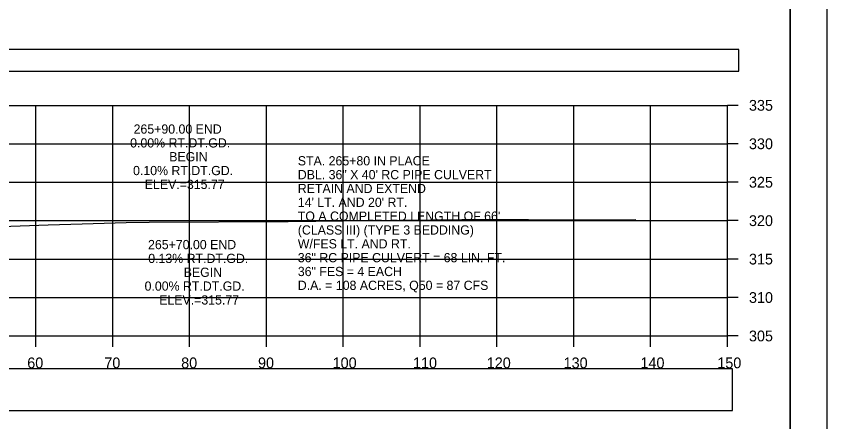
# Model space of a CAD drawing. Extents: x 1376273 to 1384221, y 378927 to 384592.
# Drawn here: x 1380615.3 to 1380720.8, y 382993 to 383045.8 of the extents above; entities that cross this region are included whole.
import ezdxf

# ---------------------------------------------------------------- set-up
doc = ezdxf.new("R2010")
doc.units = 0
for name, color, linetype in [('R_Axis', 7, 'Continuous'), ('R_Axis Annot', 7, 'Continuous'), ('R_Border', 7, 'Continuous'), ('R_Exist Surface', 7, 'Continuous'), ('R_Grid', 7, 'Continuous'), ('R_No Plot', 7, 'Continuous'), ('R_Xsect Elev', 7, 'Continuous')]:
    doc.layers.add(name, color=color, linetype=linetype)

msp = doc.modelspace()

# ---------------------------------------------------------------- linework, layer by layer
at = {"layer": 'R_Axis'}
for p, q in [((1380707.84, 383004.21), (1380707.84, 383034.21)), ((1380709.24, 383034.21), (1380707.84, 383034.21)), ((1380709.24, 383029.21), (1380707.84, 383029.21)), ((1380709.24, 383024.21), (1380707.84, 383024.21)), ((1380709.24, 383019.21), (1380707.84, 383019.21)), ((1380709.24, 383014.21), (1380707.84, 383014.21)), ((1380709.24, 383009.21), (1380707.84, 383009.21)), ((1380407.84, 383004.21), (1380707.84, 383004.21)), ((1380617.84, 383002.81), (1380617.84, 383004.21)), ((1380627.84, 383002.81), (1380627.84, 383004.21)), ((1380637.84, 383002.81), (1380637.84, 383004.21)), ((1380647.84, 383002.81), (1380647.84, 383004.21)), ((1380657.84, 383002.81), (1380657.84, 383004.21)), ((1380667.84, 383002.81), (1380667.84, 383004.21)), ((1380677.84, 383002.81), (1380677.84, 383004.21)), ((1380687.84, 383002.81), (1380687.84, 383004.21)), ((1380697.84, 383002.81), (1380697.84, 383004.21)), ((1380707.84, 383002.81), (1380707.84, 383004.21)), ((1380709.24, 383004.21), (1380707.84, 383004.21))]:
    msp.add_line(p, q, dxfattribs=at)
at = {"layer": 'R_Axis Annot'}
for points in [[(1380407.51, 383038.65), (1380709.31, 383038.65), (1380709.31, 383041.47), (1380407.51, 383041.47)], [(1380406.83, 382994.52), (1380708.52, 382994.52), (1380708.52, 382999.93), (1380406.83, 382999.93)]]:
    msp.add_lwpolyline(points, close=True, dxfattribs=at)
at = {"layer": 'R_Border'}
msp.add_line((1380716.02, 382889.21), (1380716.02, 383094.67), dxfattribs=at)
at = {"layer": 'R_Exist Surface'}
msp.add_lwpolyline([(1380603.6, 383018.11), (1380619.46, 383018.67), (1380623.86, 383018.79), (1380629.59, 383018.96), (1380632.59, 383019), (1380650.69, 383019.12), (1380665.13, 383019.29), (1380673.28, 383019.38), (1380681.97, 383019.36), (1380694.79, 383019.32), (1380695.9, 383019.36)], dxfattribs=at)
at = {"layer": 'R_Grid'}
for p, q in [((1380407.84, 383034.21), (1380707.84, 383034.21)), ((1380617.84, 383004.21), (1380617.84, 383034.21)), ((1380627.84, 383004.21), (1380627.84, 383034.21)), ((1380637.84, 383004.21), (1380637.84, 383034.21)), ((1380647.84, 383004.21), (1380647.84, 383034.21)), ((1380657.84, 383004.21), (1380657.84, 383034.21)), ((1380667.84, 383004.21), (1380667.84, 383034.21)), ((1380677.84, 383004.21), (1380677.84, 383034.21)), ((1380687.84, 383004.21), (1380687.84, 383034.21)), ((1380697.84, 383004.21), (1380697.84, 383034.21)), ((1380707.84, 383004.21), (1380707.84, 383034.21)), ((1380407.84, 383029.21), (1380707.84, 383029.21)), ((1380407.84, 383024.21), (1380707.84, 383024.21)), ((1380407.84, 383019.21), (1380707.84, 383019.21)), ((1380407.84, 383014.21), (1380707.84, 383014.21)), ((1380407.84, 383009.21), (1380707.84, 383009.21)), ((1380407.84, 383004.21), (1380707.84, 383004.21))]:
    msp.add_line(p, q, dxfattribs=at)
at = {"layer": 'R_No Plot'}
for points in [[(1380387.43, 383098.57), (1380720.77, 383098.57), (1380720.77, 382885.23), (1380387.43, 382885.23)], [(1380633.76, 383094.67), (1380633.76, 383084.79), (1380669.49, 383084.79), (1380669.49, 383081.87), (1380692.69, 383081.87), (1380692.69, 383057.54), (1380716.02, 383057.54), (1380716.02, 382889.21), (1380399.84, 382889.21), (1380399.84, 383094.67)]]:
    msp.add_lwpolyline(points, close=True, dxfattribs=at)

# ---------------------------------------------------------------- texts
at = {"layer": 'R_Axis Annot'}
for s, height, p in [('335', 1.4, (1380710.64, 383033.51)), ('330', 1.4, (1380710.64, 383028.51)), ('STA. 265+80 IN PLACE', 1.2, (1380651.93, 383026.4)), ('DBL. 36" X 40\' RC PIPE CULVERT', 1.2, (1380651.93, 383024.6)), ('325', 1.4, (1380710.64, 383023.51)), ('RETAIN AND EXTEND', 1.2, (1380651.93, 383022.8)), ("14' LT. AND 20' RT.", 1.2, (1380651.93, 383021)), ("TO A COMPLETED LENGTH OF 66'", 1.2, (1380651.93, 383019.2)), ('320', 1.4, (1380710.64, 383018.51)), ('(CLASS III) (TYPE 3 BEDDING)', 1.2, (1380651.93, 383017.4)), ('W/FES LT. AND RT.', 1.2, (1380651.93, 383015.6)), ('36" RC PIPE CULVERT = 68 LIN. FT.', 1.2, (1380651.93, 383013.8)), ('315', 1.4, (1380710.64, 383013.51)), ('36" FES = 4 EACH', 1.2, (1380651.93, 383012)), ('D.A. = 108 ACRES, Q50 = 87 CFS', 1.2, (1380651.93, 383010.2)), ('310', 1.4, (1380710.64, 383008.51)), ('305', 1.4, (1380710.64, 383003.51)), ('60', 1.4, (1380616.72, 383000.01)), ('70', 1.4, (1380626.75, 383000.01)), ('80', 1.4, (1380636.75, 383000.01)), ('90', 1.4, (1380646.75, 383000.01)), ('100', 1.4, (1380656.46, 383000.01)), ('110', 1.4, (1380666.92, 383000.01)), ('120', 1.4, (1380676.52, 383000.01)), ('130', 1.4, (1380686.52, 383000.01)), ('140', 1.4, (1380696.52, 383000.01)), ('150', 1.4, (1380706.52, 383000.01))]:
    msp.add_text(s, height=height, dxfattribs=at).set_placement(p)
at = {"layer": 'R_Xsect Elev'}
for s, p in [('265+90.00 END', (1380630.56, 383030.53)), ('0.00% RT.DT.GD.', (1380630.11, 383028.73)), ('BEGIN', (1380635.2, 383026.93)), ('0.10% RT.DT.GD.', (1380630.49, 383025.13)), ('ELEV.=315.77', (1380632.01, 383023.33)), ('265+70.00 END', (1380632.44, 383015.5)), ('-0.13% RT.DT.GD.', (1380631.93, 383013.7)), ('BEGIN', (1380637.08, 383011.9)), ('0.00% RT.DT.GD.', (1380631.99, 383010.1)), ('ELEV.=315.77', (1380633.89, 383008.3))]:
    msp.add_text(s, height=1.2, rotation=360, dxfattribs=at).set_placement(p)

doc.saveas('drawing.dxf')
